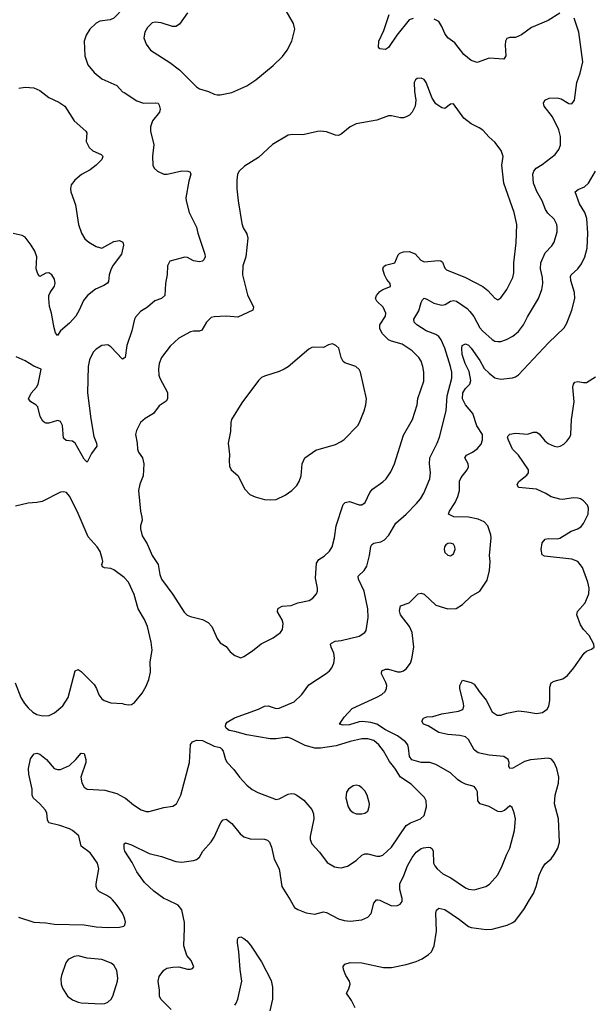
# Model space of a CAD drawing. Header units: inches. Extents: x 2057696 to 2160536, y 827480 to 1016834.
# Tile 310 of 422: x 2069293 to 2073182, y 979294 to 985955. Entities that reach past the tile are written whole.
import ezdxf

# ---------------------------------------------------------------- set-up
doc = ezdxf.new("R2010")
doc.units = ezdxf.units.IN
doc.header["$MEASUREMENT"] = 0
for name, color, linetype in [('C0967', 7, 'Continuous'), ('C0968', 7, 'Continuous'), ('C0977', 7, 'Continuous'), ('C0978', 7, 'Continuous')]:
    doc.layers.add(name, color=color, linetype=linetype)

msp = doc.modelspace()

# ---------------------------------------------------------------- linework, layer by layer
at = {"layer": 'C0967', "color": 5, "elevation": 560}
for points in [[(2070000, 979884.5), (2069989.5, 979910), (2069949.6, 979970), (2069920.9, 980000)], [(2069284.6, 979884.6), (2069390, 979850.3), (2069470, 979846), (2069530, 979835.8), (2069730, 979831.8), (2069810, 979818.5), (2069887.1, 979812.9), (2069970, 979814.9), (2069997.2, 979822.8), (2070000, 979825.3)]]:
    msp.add_lwpolyline(points, dxfattribs=at)
msp.add_lwpolyline([(2069690, 979622.4), (2069662, 979618), (2069622, 979598), (2069606.2, 979573.8), (2069575.8, 979490), (2069572.8, 979467.2), (2069574.6, 979430), (2069583, 979403), (2069616.5, 979350), (2069650, 979324.2), (2069690, 979308), (2069710, 979304.7), (2069850, 979297.1), (2069870, 979299.5), (2069890, 979308.7), (2069911.5, 979328.5), (2069923.1, 979350), (2069955.8, 979450), (2069958.3, 979470), (2069950, 979522), (2069930, 979559.3), (2069912.3, 979572.3), (2069850, 979596.3), (2069750, 979606.3)], close=True, dxfattribs=at)
at = {"layer": 'C0968', "color": 5}
for points, elevation in [([(2070000, 986038.2), (2069930, 985966.3), (2069905, 985955), (2069835.3, 985944.7), (2069810, 985932), (2069768, 985890), (2069742.4, 985850), (2069729.2, 985810), (2069733.8, 985710), (2069755.3, 985650), (2069798, 985598), (2069850, 985555.8), (2069950, 985510.4), (2069990, 985468.2), (2070000, 985461.6)], 560), ([(2069287.2, 985492.8), (2069330, 985499.5), (2069390, 985494), (2069430, 985475.6), (2069490, 985428.7), (2069558.3, 985398.3), (2069598, 985370), (2069663, 985270), (2069742, 985202), (2069748.2, 985190), (2069743.1, 985130), (2069762.6, 985090), (2069787.9, 985067.9), (2069844.2, 985044.2), (2069854.9, 985034.9), (2069857.1, 985030), (2069848.7, 985010), (2069810.3, 984970), (2069770, 984940.5), (2069712.5, 984907.5), (2069667.3, 984870), (2069642.8, 984837.2), (2069636.3, 984810), (2069639.1, 984790), (2069670, 984702), (2069690.4, 984570), (2069712.4, 984510), (2069733.7, 984473.7), (2069760.7, 984450), (2069810, 984420.3), (2069850, 984410.4), (2069930, 984454.3), (2069970, 984462), (2069990.7, 984450), (2069995.5, 984430), (2069982, 984370), (2069925.2, 984294.8), (2069911.5, 984270), (2069899, 984230), (2069894.9, 984185.1), (2069888.4, 984171.6), (2069863.7, 984156.3), (2069806.8, 984133.2), (2069751.5, 984088.5), (2069724.4, 984055.6), (2069696.5, 983990), (2069672.4, 983950), (2069630, 983901.1), (2069570.3, 983850), (2069550, 983819), (2069536, 983836), (2069526.3, 983870), (2069508, 983970), (2069494.9, 984014.9), (2069489.7, 984070), (2069491.1, 984090), (2069498.9, 984110), (2069530, 984152.7), (2069534.2, 984170), (2069530, 984200.5), (2069510, 984228.7), (2069490, 984242), (2069470, 984241), (2069430, 984218.4), (2069415.1, 984235.1), (2069404.9, 984270), (2069409.1, 984350), (2069394.9, 984390), (2069372.1, 984430), (2069330, 984483.7), (2069310, 984495.4), (2069250, 984508.9)], 540), ([(2070000, 983665.7), (2069990, 983659.5), (2069910, 983742), (2069890, 983754.5), (2069850, 983752), (2069810, 983726.6), (2069790, 983705.2), (2069766.2, 983653.8), (2069757.1, 983610), (2069753.4, 983430), (2069774.8, 983254.8), (2069796.3, 983136.3), (2069813.7, 983090), (2069815.5, 983070), (2069778.6, 983021.4), (2069750, 982962), (2069730, 982981.2), (2069669.7, 983089.7), (2069650, 983104.5), (2069608.2, 983108.2), (2069590, 983124), (2069582.9, 983210), (2069570, 983237.2), (2069550, 983243.7), (2069490, 983224.5), (2069470, 983224.5), (2069461.2, 983230), (2069450, 983239.3), (2069433, 983270), (2069416.1, 983336.1), (2069403.7, 983350), (2069369.4, 983370), (2069354, 983390), (2069371.9, 983428.1), (2069407.6, 983470), (2069417.6, 983490), (2069438, 983590), (2069390, 983611.5), (2069330, 983647.8), (2069270, 983674.7)], 560), ([(2070000, 982182), (2069930, 982232.7), (2069910, 982242.7), (2069866.8, 982246.8), (2069853.6, 982253.6), (2069849.4, 982269.4), (2069855.1, 982290), (2069852.7, 982310), (2069838.3, 982358.3), (2069818, 982390), (2069756.3, 982456.3), (2069681.4, 982630), (2069630, 982732), (2069610, 982755.6), (2069590, 982760.7), (2069570, 982758.4), (2069444.9, 982695.1), (2069410, 982688.2), (2069350, 982684.7), (2069264.7, 982664.7)], 580), ([(2069262.7, 981470), (2069302.2, 981370), (2069325, 981330), (2069350, 981299.1), (2069381.5, 981270), (2069410, 981254), (2069450, 981245.2), (2069492.9, 981247.1), (2069530, 981266.4), (2069585.8, 981314.2), (2069620.4, 981370), (2069669, 981551), (2069690, 981559.5), (2069710, 981546.7), (2069796.6, 981456.6), (2069813.1, 981430), (2069830, 981388), (2069850, 981361.3), (2069865.5, 981350), (2069910, 981334), (2069988.3, 981328.3), (2070000, 981325.7)], 580), ([(2069920.9, 980000), (2069910, 980011.5), (2069883.7, 980030), (2069834.3, 980054.3), (2069818.7, 980070), (2069811.1, 980090), (2069811.1, 980110), (2069828, 980210), (2069819.7, 980250), (2069770, 980319.6), (2069710, 980364.5), (2069693.5, 980433.5), (2069651.3, 980470), (2069630, 980481.4), (2069564.7, 980504.7), (2069490, 980522.9), (2069481, 980541), (2069477.4, 980590), (2069466.6, 980610), (2069430, 980651.3), (2069385.6, 980690), (2069378, 980710), (2069378.5, 980750), (2069356.1, 980850), (2069353.3, 980890), (2069365.6, 980954.4), (2069382, 980978), (2069392, 980988), (2069410, 980993.4), (2069430, 980985.5), (2069474, 980950), (2069526.8, 980890), (2069550, 980882.4), (2069570, 980882.4), (2069630, 980910.3), (2069673, 980950), (2069710, 980992.7), (2069730, 980990.8), (2069740.8, 980950), (2069741.2, 980930), (2069707.6, 980830), (2069712.9, 980792.9), (2069730, 980762.4), (2069750, 980749.3), (2069870, 980742.4), (2069950, 980720.2), (2070000, 980693)], 560), ([(2070000, 980348.5), (2069999.6, 980350), (2070000, 980361)], 540)]:
    msp.add_lwpolyline(points, dxfattribs=dict(at, elevation=elevation))
at = {"layer": 'C0977', "color": 5}
for points, elevation in [([(2070319, 979259), (2070248.2, 979330), (2070239.7, 979350), (2070239.7, 979390), (2070231.1, 979450), (2070238.2, 979481.8), (2070270, 979524.9), (2070290, 979537.6), (2070330, 979545.3), (2070370, 979546.7), (2070430, 979530.8), (2070449.1, 979530.9), (2070464, 979536), (2070472.3, 979547.7), (2070454, 979590), (2070425.4, 979625.4), (2070403.6, 979690), (2070409.8, 979810), (2070407.7, 979847.7), (2070390, 979934), (2070364.9, 979964.9), (2070290.7, 980000)], 540), ([(2071123.1, 980000), (2071154, 979950), (2071174.9, 979934.9), (2071231.9, 979911.9), (2071290, 979904.4), (2071350, 979919.3), (2071370, 979914.4), (2071450, 979873.4), (2071490, 979862), (2071530, 979857.6), (2071610, 979866.7), (2071650, 979883), (2071671.8, 979908.2), (2071690, 979978.8), (2071708.9, 980000)], 540), ([(2071564, 979270), (2071540.1, 979320.1), (2071505.2, 979370), (2071521.2, 979398.8), (2071529.6, 979430), (2071526, 979450), (2071501.6, 979490), (2071485.6, 979530), (2071483.7, 979550), (2071494.5, 979565.5), (2071530, 979576.4), (2071610, 979575.8), (2071756.2, 979543.8), (2071810, 979543.1), (2071910, 979563.2), (2071976.3, 979583.7), (2072018, 979602), (2072061, 979630), (2072081.4, 979650), (2072098, 979690), (2072113.8, 979790), (2072108.8, 979911.2), (2072114.5, 979930), (2072130, 979945.5), (2072170, 979934.6), (2072270, 979867.3), (2072330, 979821), (2072350, 979813.4), (2072450, 979799.7), (2072490, 979801.5), (2072593.6, 979830), (2072630, 979846.7), (2072650, 979861.5), (2072704.4, 979935.6), (2072743.7, 980000)], 520), ([(2071717.8, 980000), (2071730, 979998), (2071810, 979961.3), (2071850, 979962.3), (2071868.5, 979971.5), (2071881.6, 979990), (2071881.8, 980000)], 540), ([(2070000, 979825.3), (2070005.2, 979830), (2070009.3, 979850), (2070006, 979870), (2070000, 979884.5)], 560), ([(2070750, 979288.8), (2070758.7, 979301.3), (2070769.8, 979330), (2070796.8, 979450), (2070785.6, 979530), (2070776.9, 979650), (2070766.6, 979710), (2070767.2, 979732.8), (2070773.2, 979746.8), (2070790, 979750.7), (2070810, 979739.1), (2070830, 979724), (2070854.9, 979694.9), (2070930, 979580.7), (2070995.3, 979455.3), (2071003.6, 979410), (2071003.6, 979330), (2070985.4, 979250)], 520)]:
    msp.add_lwpolyline(points, dxfattribs=dict(at, elevation=elevation))
at = {"layer": 'C0978', "color": 5}
for points, elevation in [([(2070000, 980693), (2070008.4, 980688.4), (2070062.8, 980642.8), (2070116.3, 980610), (2070150, 980597.4), (2070170, 980598.3), (2070270, 980625.7), (2070330, 980634), (2070353.6, 980650), (2070384.2, 980710), (2070442.9, 980930), (2070450, 981051.3), (2070464, 981070), (2070490, 981082), (2070530, 981078.4), (2070610, 981040.4), (2070650, 981030.6), (2070660.7, 981020.7), (2070670, 981006), (2070685.8, 980950), (2070698.3, 980930), (2070742.7, 980882.7), (2070780.9, 980830), (2070830, 980776.4), (2070866.3, 980746.3), (2070906.1, 980726.1), (2071030, 980680.8), (2071050, 980683.2), (2071110, 980715.3), (2071130, 980719.5), (2071150, 980717.1), (2071170, 980708.2), (2071216.2, 980676.2), (2071270, 980613), (2071282.8, 980582.8), (2071283.2, 980550), (2071259, 980430), (2071259.6, 980410), (2071270, 980379.1), (2071322.6, 980322.6), (2071373.7, 980253.7), (2071424.7, 980224.7), (2071450, 980218.9), (2071470, 980216.9), (2071511.5, 980228.5), (2071570, 980266), (2071610, 980302.6), (2071630, 980311.6), (2071650, 980311.5), (2071710, 980296), (2071730, 980296.5), (2071750, 980303.7), (2071810, 980357.1), (2071910, 980503.6), (2071939, 980521), (2072006, 980550), (2072030, 980570.8), (2072047.6, 980630), (2072043.6, 980670), (2072032.2, 980692.2), (2071943.6, 980783.6), (2071871.1, 980831.1), (2071832, 980892), (2071796.3, 980936.3), (2071755.1, 981010), (2071723.1, 981050), (2071690, 981078.9), (2071650, 981090.6), (2071610, 981089), (2071530, 981071.4), (2071436.3, 981043.7), (2071330, 981027.5), (2071290, 981027.5), (2071224.5, 981044.5), (2071130, 981092.5), (2071110, 981098.5), (2071090, 981099.5), (2071029, 981089), (2070989, 981089), (2070830, 981117.8), (2070750, 981140.7), (2070710, 981146), (2070690, 981162), (2070686.3, 981173.7), (2070689, 981190), (2070697.2, 981202.8), (2070747.3, 981232.7), (2070909.7, 981290.3), (2070950, 981310.4), (2070974.2, 981314.2), (2071030, 981294.4), (2071050, 981298.4), (2071150, 981340.5), (2071202, 981390), (2071250, 981454.9), (2071367.5, 981532.5), (2071389.5, 981550), (2071405.1, 981570), (2071418.8, 981601.2), (2071424.6, 981635.4), (2071419.8, 981670), (2071401.1, 981710), (2071396.9, 981730), (2071403.1, 981736.9), (2071429.2, 981750), (2071470, 981755.2), (2071590, 981784.4), (2071629.3, 981810), (2071637.4, 981822.6), (2071651, 981910), (2071649.7, 981970.3), (2071625.2, 982090), (2071586.6, 982170), (2071583.5, 982190), (2071624.7, 982230), (2071642.4, 982257.6), (2071661.7, 982330), (2071669.7, 982390.3), (2071676.3, 982403.7), (2071690, 982414), (2071737.2, 982422.7), (2071763.3, 982436.7), (2071791.2, 982468.8), (2071839.5, 982550), (2071910, 982610.3), (2071978.6, 982681.4), (2072006.3, 982713.7), (2072027.6, 982752.4), (2072069.8, 982850), (2072074.6, 982890), (2072067.9, 982950), (2072069.8, 982990), (2072119.1, 983090), (2072134, 983130), (2072179.8, 983310), (2072187.1, 983410), (2072218.3, 983530), (2072217.2, 983570), (2072208.7, 983610), (2072170, 983733), (2072145.6, 983790), (2072130, 983811.5), (2072110, 983826), (2072043.8, 983850), (2071980.5, 983890), (2071964, 983910), (2071961, 983930), (2071995, 983985), (2072010, 984043), (2072020.2, 984059.8), (2072030, 984070.2), (2072050, 984064.2), (2072097.4, 984037.4), (2072150, 984023.5), (2072172.4, 984027.6), (2072210, 984050.2), (2072230, 984055.8), (2072250, 984050.2), (2072321, 984001), (2072341, 983981), (2072366.2, 983946.2), (2072406.5, 983870), (2072426, 983850), (2072490, 983791.4), (2072510, 983780.8), (2072530, 983777.7), (2072550, 983778.3), (2072587.9, 983792.1), (2072630, 983813.7), (2072670, 983845.3), (2072703.1, 983890), (2072730, 983946), (2072805.1, 984070), (2072827, 984130), (2072833.6, 984170), (2072831.4, 984210), (2072817.3, 984270), (2072821, 984310), (2072850, 984378), (2072895.3, 984424.7), (2072909.7, 984450), (2072930, 984521), (2072931.7, 984550), (2072928.4, 984570), (2072910, 984605.1), (2072867.2, 984647.2), (2072851.1, 984670), (2072828.9, 984728.9), (2072792.9, 984792.9), (2072771.1, 984850), (2072766.3, 984910), (2072773.6, 984930), (2072789.8, 984950.2), (2072830, 984975.3), (2072917.2, 985042.8), (2072942, 985078), (2072952.6, 985107.4), (2072954.1, 985165.9), (2072943.2, 985210), (2072898.3, 985298.3), (2072842.6, 985370), (2072838.9, 985390), (2072847.6, 985410), (2072876, 985424), (2072930, 985426.7), (2072958.9, 985418.9), (2073010, 985387.6), (2073030, 985384.9), (2073047.3, 985410), (2073065.1, 985530), (2073087, 985593), (2073105.8, 985670), (2073078.3, 985870), (2073045.6, 985965.6)], 560), ([(2070430, 986000.5), (2070375.2, 985924.8), (2070350, 985909.8), (2070328.4, 985908.4), (2070250, 985934.2), (2070210, 985937.4), (2070190, 985932.8), (2070157.5, 985902.5), (2070139.5, 985870), (2070132.5, 985832.5), (2070148.5, 985790), (2070178.4, 985750), (2070310, 985664.9), (2070375.8, 985615.8), (2070490, 985501.3), (2070510, 985486.7), (2070571.3, 985470), (2070610, 985450.8), (2070630, 985446), (2070650, 985447.3), (2070730, 985463.1), (2070830, 985507.4), (2070890.7, 985549.3), (2071010, 985645.3), (2071073.1, 985706.9), (2071104.7, 985750), (2071135.6, 985810), (2071154.7, 985890), (2071147.3, 985930), (2071096.1, 986016.1)], 580), ([(2071956.2, 985963.8), (2071930, 985954.7), (2071846, 985850), (2071790, 985766), (2071770, 985753.2), (2071730, 985759), (2071721.2, 985770), (2071724.2, 985810), (2071757.6, 985882.4), (2071794.3, 985990)], 560), ([(2072950, 986000.4), (2072870.5, 985949.5), (2072757.8, 985902.2), (2072690, 985853.2), (2072650, 985835.3), (2072610, 985835.3), (2072590, 985828), (2072581, 985810), (2072578, 985782), (2072582.8, 985710), (2072570, 985689.2), (2072470, 985696), (2072390, 985664.5), (2072350, 985679.6), (2072300.1, 985720.1), (2072238.9, 985798.9), (2072190, 985832.3), (2072170, 985861.2), (2072149.8, 985909.8), (2072130, 985943.7), (2072098.3, 985958.3)], 560), ([(2070000, 985461.6), (2070085.4, 985405.4), (2070130.3, 985390.3), (2070213.4, 985393.4), (2070230.3, 985390.3), (2070238, 985378), (2070244.2, 985350), (2070238.7, 985330), (2070191.7, 985270), (2070177.8, 985230), (2070179.1, 985199.1), (2070201.1, 985110), (2070192.7, 985032.7), (2070194, 984970), (2070202.8, 984950), (2070226, 984930), (2070270, 984910.6), (2070290.6, 984910.6), (2070390, 984932.9), (2070432, 984930), (2070445.2, 984925.2), (2070450, 984918), (2070452.2, 984910), (2070437.8, 984862.2), (2070418.7, 984750), (2070420.3, 984730), (2070441.3, 984650), (2070490, 984551), (2070498.3, 984510), (2070546, 984370), (2070548.4, 984351.6), (2070540.7, 984330), (2070530, 984322), (2070510, 984317.6), (2070470, 984323.6), (2070430, 984345.6), (2070410, 984349.6), (2070310, 984321.2), (2070293, 984290), (2070292.2, 984232.2), (2070279.6, 984170), (2070276.4, 984090), (2070254, 984070), (2070207.8, 984052.3), (2070157.3, 984010), (2070110, 983980.7), (2070077.6, 983942.4), (2070070, 983929.2), (2070052.2, 983850), (2070018.8, 983750), (2070006.8, 983670), (2070000, 983665.7)], 560), ([(2071881.8, 980000), (2071882, 980010), (2071865.1, 980070), (2071866, 980110), (2071894.1, 980165.9), (2071917.3, 980230), (2071950, 980287.6), (2071977.7, 980322.3), (2072010, 980347.9), (2072026.5, 980353.5), (2072057.4, 980357.4), (2072074.2, 980354.2), (2072085.5, 980345.5), (2072092.1, 980330), (2072094.7, 980250), (2072102.4, 980230), (2072119.5, 980210), (2072157.7, 980177.7), (2072212.2, 980150), (2072310, 980081.3), (2072330, 980072), (2072370, 980068.9), (2072448.2, 980091.8), (2072472.2, 980107.7), (2072529.4, 980170), (2072559.6, 980230), (2072589.7, 980310.3), (2072610, 980351), (2072641.6, 980470), (2072649.5, 980550), (2072640.7, 980590), (2072626.3, 980626.3), (2072610, 980637.2), (2072573.8, 980606.2), (2072550, 980596.9), (2072530, 980597.4), (2072470, 980632.7), (2072410.8, 980650.8), (2072395.1, 980670), (2072390.7, 980730.7), (2072383.5, 980750), (2072370, 980767.6), (2072310, 980784.5), (2072278.8, 980798.8), (2072255.7, 980815.7), (2072210, 980861), (2072110, 980916), (2072069.8, 980929.8), (2072010, 980929.9), (2071948.1, 980948.1), (2071930.8, 980970), (2071925.8, 981030), (2071919.7, 981050), (2071905.4, 981070), (2071849.8, 981110), (2071770, 981150.9), (2071710, 981188.9), (2071670, 981201.6), (2071613.3, 981206.7), (2071590, 981204.7), (2071524.8, 981184.8), (2071482.7, 981182.7), (2071458, 981190), (2071490, 981237), (2071543.7, 981296.3), (2071710, 981371.6), (2071744.5, 981390), (2071767.6, 981410), (2071776.9, 981430), (2071777.2, 981450), (2071771.6, 981471.6), (2071743, 981530), (2071743.7, 981550), (2071770, 981561.1), (2071790, 981561.7), (2071850, 981543.6), (2071870, 981542.6), (2071890.8, 981549.2), (2071910, 981563.8), (2071938.3, 981601.7), (2071948.2, 981631.8), (2071960.4, 981710), (2071949.8, 981810), (2071930.5, 981850.5), (2071871.2, 981930), (2071863.8, 981956.2), (2071870, 981990.7), (2071930, 982010.5), (2071990, 982070.7), (2072010, 982075.5), (2072030, 982068), (2072110, 981993.7), (2072190, 981970.3), (2072248, 981972), (2072290, 981999.3), (2072350, 982055.8), (2072407, 982090), (2072456.6, 982163.4), (2072473, 982230), (2072476.9, 982290), (2072473.6, 982330), (2072483.6, 982450), (2072481.6, 982470), (2072462, 982530), (2072437.8, 982557.8), (2072395.8, 982575.8), (2072330, 982589.7), (2072232.5, 982592.5), (2072196.2, 982610), (2072202.6, 982630), (2072241.4, 982690), (2072259.8, 982730), (2072269.7, 982770), (2072270, 982834), (2072281.8, 982858.2), (2072322, 982910), (2072331.6, 982930), (2072327.8, 982950), (2072305.1, 982990), (2072317, 983010), (2072358.4, 983030), (2072390, 983052.4), (2072415.5, 983084.5), (2072426.4, 983113.6), (2072425.3, 983150), (2072386.6, 983206.6), (2072359.1, 983290), (2072310.5, 983350), (2072289.3, 983390), (2072292.1, 983430), (2072310, 983459.7), (2072338.9, 983490), (2072345.6, 983514.4), (2072334.9, 983574.9), (2072308.4, 983630), (2072289, 983690), (2072285.1, 983730), (2072288.3, 983750), (2072310, 983761.3), (2072330, 983752.9), (2072350, 983734), (2072407.2, 983650), (2072436.5, 983596.5), (2072470, 983563.2), (2072510, 983533.4), (2072550, 983523.5), (2072627.9, 983532.1), (2072650, 983538.3), (2072670, 983552.2), (2072871.2, 983770), (2072978.7, 983870), (2072997, 983903), (2073031.2, 983990), (2073051, 984069), (2073048.6, 984110), (2073023.5, 984190), (2073021.7, 984218.3), (2073025.6, 984230), (2073071.6, 984270), (2073096.3, 984303.7), (2073118.3, 984350), (2073134.7, 984410), (2073138.5, 984510), (2073131, 984610), (2073118.7, 984650), (2073082.2, 984710), (2073052.3, 984790), (2073072.8, 984807.2), (2073115.1, 984824.9), (2073142.9, 984850), (2073189.5, 984930)], 540), ([(2072743.7, 980000), (2072770, 980043), (2072788.9, 980091.1), (2072810, 980167.3), (2072830, 980213.4), (2072850, 980245.5), (2072890, 980279.1), (2072910, 980307.3), (2072936.2, 980350), (2072947.6, 980390), (2072939.8, 980550), (2072913.3, 980650), (2072917.6, 980710), (2072939.6, 980790), (2072941.3, 980830), (2072928.4, 980890), (2072911, 980930), (2072892, 980952), (2072870, 980959.3), (2072750, 980948.7), (2072710, 980936.7), (2072630, 980892.1), (2072610, 980888.4), (2072604.2, 980904.2), (2072606.3, 980930), (2072600.3, 980950), (2072570, 980969.9), (2072470, 980979.3), (2072395.3, 980995.3), (2072370, 981015.1), (2072330, 981084.7), (2072310, 981102.6), (2072272.5, 981112.5), (2072190, 981118.4), (2072130, 981133.3), (2072058, 981178), (2072026.6, 981190), (2072016, 981210), (2072026, 981230), (2072050, 981238.4), (2072090, 981241.1), (2072150, 981258.3), (2072263.5, 981276.5), (2072291.8, 981288.2), (2072299.1, 981310), (2072296.4, 981330), (2072271.3, 981430), (2072271.8, 981450), (2072290, 981486), (2072350, 981470.7), (2072370, 981458.8), (2072402.4, 981410), (2072451, 981351), (2072490, 981273), (2072526, 981250), (2072550, 981250.4), (2072590, 981263.1), (2072670, 981278.4), (2072726.8, 981273.2), (2072790, 981260.8), (2072832.3, 981267.7), (2072864.2, 981290), (2072875.1, 981310), (2072881.5, 981350), (2072881.5, 981438.5), (2072891.3, 981468.7), (2072910, 981480.4), (2072970, 981497), (2073001.5, 981518.5), (2073043.6, 981570), (2073113.2, 981670), (2073130, 981684), (2073163.2, 981696.8), (2073182, 981710), (2073179, 981730), (2073146.6, 981790), (2073110, 981829.5), (2073090, 981860.9), (2073064.2, 981930), (2073069.2, 981950.8), (2073120.4, 982010), (2073145.4, 982070), (2073146.9, 982110), (2073138.9, 982150), (2073101.8, 982250), (2073070, 982288.7), (2073030, 982305.8), (2072844.9, 982324.9), (2072830, 982334), (2072821.6, 982370), (2072830, 982416), (2072850, 982440.5), (2072870, 982444.4), (2072930, 982443.1), (2072950, 982447.6), (2073024.9, 982495.1), (2073070, 982510.4), (2073093.2, 982526.8), (2073110, 982547.7), (2073140.4, 982610), (2073142.8, 982650), (2073136.2, 982670), (2073110, 982699.8), (2073090, 982712.7), (2073070, 982718.7), (2073038.9, 982721.1), (2072970, 982709.5), (2072950, 982712), (2072890, 982727.3), (2072853.2, 982750), (2072790, 982779.7), (2072668.7, 982790), (2072661.2, 982810), (2072672.3, 982830), (2072725.5, 982874.5), (2072736.3, 982890), (2072737.7, 982910), (2072670, 983009.7), (2072628.9, 983050), (2072600.5, 983110), (2072595.1, 983130), (2072599.3, 983140.7), (2072610, 983150.7), (2072650, 983157.3), (2072729.5, 983150.5), (2072770, 983165.5), (2072790, 983165.5), (2072810, 983152.7), (2072847.1, 983107.1), (2072870, 983088.9), (2072910, 983070.3), (2072930, 983066.5), (2072950.7, 983069.3), (2072976, 983084), (2072996.5, 983103.5), (2073016.3, 983130), (2073023.5, 983150), (2073028.4, 983250), (2073046, 983370), (2073038, 983470), (2073040.7, 983490), (2073050, 983504), (2073070, 983508.2), (2073110, 983500.3), (2073130, 983501.3), (2073190, 983538)], 520), ([(2070000, 981325.7), (2070030, 981319.1), (2070050, 981322.8), (2070070, 981336), (2070122, 981398), (2070150, 981446.8), (2070167.7, 981492.3), (2070178, 981542), (2070177.3, 981610), (2070190.7, 981690), (2070184, 981744), (2070157.7, 981850), (2070137.8, 981897.8), (2070094.7, 981970), (2070067.2, 982067.2), (2070029.5, 982149.5), (2070001.2, 982181.2), (2070000, 982182)], 580), ([(2070000, 980361), (2070000.7, 980379.3), (2070010, 980386.8), (2070050, 980374), (2070170, 980315.3), (2070254.1, 980294.1), (2070350, 980259.6), (2070390, 980255.5), (2070470, 980266.4), (2070490, 980272.7), (2070509.5, 980290), (2070534, 980330), (2070590, 980394), (2070610, 980424), (2070655.2, 980524.8), (2070670, 980542), (2070690, 980545.5), (2070730, 980517.1), (2070786.6, 980446.6), (2070810, 980428), (2070853.8, 980413.8), (2070950, 980412.4), (2070970, 980404.9), (2070984.9, 980390), (2070997.8, 980357.7), (2071015.3, 980275.2), (2071050.3, 980210), (2071067.6, 980090), (2071123.1, 980000)], 540), ([(2070290.7, 980000), (2070270, 980009.8), (2070200.5, 980060.5), (2070137.2, 980117.2), (2070086.9, 980190), (2070054.4, 980254.4), (2070005.1, 980330), (2070000, 980348.5)], 540), ([(2071708.9, 980000), (2071710, 980001.3), (2071717.8, 980000)], 540)]:
    msp.add_lwpolyline(points, dxfattribs=dict(at, elevation=elevation))
for points, elevation in [([(2072010, 985560.5), (2071983.4, 985556.6), (2071971.7, 985548.3), (2071963.1, 985530), (2071965.3, 985470), (2071974, 985410), (2071970.4, 985370), (2071950, 985329.4), (2071930.6, 985310), (2071910, 985298.4), (2071890, 985291.6), (2071870, 985291.5), (2071810, 985305.6), (2071790, 985305.6), (2071710, 985275.1), (2071570, 985249.6), (2071530.8, 985230), (2071470, 985180.7), (2071450, 985171.8), (2071430, 985174), (2071370, 985197.6), (2071330, 985200.7), (2071310, 985199.5), (2071210, 985175.1), (2071142, 985178), (2071110, 985174), (2071004, 985110), (2070910, 985022.9), (2070815.8, 984964.2), (2070779.1, 984930), (2070768.2, 984910), (2070763.8, 984870), (2070763.1, 984810), (2070772, 984730), (2070796.7, 984576.7), (2070806.7, 984546.7), (2070830, 984506.8), (2070836.4, 984476.4), (2070824.7, 984350), (2070803.6, 984290), (2070800.3, 984230), (2070834.1, 984094.1), (2070876.5, 984010), (2070872.4, 983990), (2070770, 983942.3), (2070690, 983948.5), (2070610, 983945.4), (2070590, 983940.5), (2070557.6, 983910), (2070525.3, 983854.7), (2070510, 983848.2), (2070470, 983848.4), (2070450, 983843.1), (2070370, 983800.5), (2070312.9, 983747.1), (2070253.4, 983670), (2070238.3, 983630), (2070232.9, 983590), (2070234.9, 983550), (2070241.1, 983530), (2070292.7, 983432.7), (2070294.3, 983390), (2070284.5, 983375.5), (2070238, 983342), (2070199.3, 983290), (2070142.7, 983257.3), (2070110.4, 983230), (2070083, 983177), (2070077.8, 983150), (2070088.9, 983090), (2070090.4, 983050), (2070097.1, 983030), (2070124.9, 982990), (2070132.6, 982950), (2070128.2, 982870), (2070106.9, 982813.1), (2070097.1, 982770), (2070111.7, 982630), (2070121.1, 982590), (2070122, 982570), (2070110.5, 982530), (2070110.6, 982510), (2070123.4, 982463.4), (2070155.5, 982410), (2070190.7, 982330), (2070230.7, 982270), (2070241.1, 982201.1), (2070253.4, 982170), (2070330, 982066.8), (2070406.4, 981946.4), (2070427.8, 981927.8), (2070450, 981917.1), (2070530, 981897.1), (2070570, 981877.1), (2070594, 981850), (2070628.9, 981768.9), (2070650, 981738.8), (2070690, 981714.8), (2070718.6, 981678.6), (2070750, 981653), (2070790, 981638.8), (2070810, 981646.8), (2070870, 981685.5), (2070927, 981733), (2071010, 981772.7), (2071057.6, 981810), (2071071.3, 981830), (2071077.4, 981870), (2071070, 981896), (2071038, 981950), (2071041.2, 981970), (2071045.8, 981974.2), (2071070, 981988), (2071130, 981993), (2071175.3, 982010), (2071253, 982027), (2071278, 982042), (2071302.7, 982070), (2071309.5, 982090), (2071309.6, 982110), (2071296.4, 982176.4), (2071302.2, 982277.8), (2071317.2, 982302.7), (2071353.2, 982326.8), (2071390, 982360.5), (2071407.6, 982390), (2071424.7, 982450), (2071434.3, 982530), (2071483.6, 982676.4), (2071496, 982690), (2071524.7, 982695.3), (2071590, 982672.8), (2071610, 982673.1), (2071632.2, 982690), (2071664, 982756), (2071681.4, 982778.6), (2071752.1, 982827.9), (2071774.5, 982850), (2071804.4, 982895.6), (2071829.8, 982950.2), (2071890, 983144.4), (2071952.2, 983250), (2071982.4, 983350), (2071988.4, 983391.6), (2072028.7, 983510), (2072028.6, 983570), (2072022.7, 983610), (2072010, 983644.5), (2071994, 983670), (2071950, 983714.7), (2071880.9, 983760.9), (2071810, 983779.5), (2071788.7, 983790), (2071748.8, 983830), (2071730, 983862.9), (2071731.4, 983890), (2071769.8, 983950), (2071772.1, 983970), (2071754.2, 984010), (2071709.7, 984050), (2071701, 984070), (2071707.8, 984090), (2071730, 984115.6), (2071750, 984128.9), (2071802, 984150), (2071801.2, 984170), (2071777.8, 984197.8), (2071761.5, 984230), (2071751.5, 984268.5), (2071756.6, 984283.4), (2071770, 984294), (2071832, 984310), (2071855.3, 984364.7), (2071865.2, 984374.8), (2071890, 984383.6), (2071930, 984386.7), (2071970.1, 984370.1), (2072007.9, 984327.9), (2072030, 984317.5), (2072126.9, 984326.9), (2072143, 984323), (2072154.2, 984314.2), (2072170, 984273.4), (2072182.6, 984262.6), (2072310, 984211.2), (2072428.7, 984150), (2072462.3, 984122.3), (2072510, 984070.4), (2072530, 984059.1), (2072550, 984073), (2072590.7, 984129.3), (2072631, 984210), (2072638.2, 984241.8), (2072637.8, 984310), (2072654.1, 984445.9), (2072658.2, 984570), (2072639, 984650), (2072569, 984850), (2072556, 984970), (2072564.4, 985030), (2072552.6, 985070), (2072510, 985127.6), (2072470, 985160.5), (2072427.3, 985207.3), (2072403.9, 985223.9), (2072350, 985249.8), (2072299.7, 985290), (2072230, 985386.6), (2072210, 985384.5), (2072170, 985354), (2072150, 985358.7), (2072110, 985385.1), (2072085.3, 985425.3), (2072044.7, 985530), (2072030, 985549.6)], 580), ([(2071410, 983761.3), (2071384.4, 983755.6), (2071350, 983736.9), (2071290, 983740.5), (2071270, 983737.4), (2071250, 983726.6), (2071110, 983607.1), (2071083.8, 983590), (2071050, 983574.5), (2070950, 983544.5), (2070930, 983534.5), (2070910, 983514), (2070797.4, 983362.6), (2070727.2, 983250), (2070722, 983230), (2070720.4, 983170), (2070703.7, 983090), (2070713, 983013), (2070710.3, 982970), (2070713.7, 982933.7), (2070723.8, 982910), (2070770, 982870.6), (2070818, 982778), (2070850, 982743), (2070886.3, 982726.3), (2070950.3, 982710.3), (2070990, 982706), (2071030, 982709.1), (2071090, 982738.5), (2071136.3, 982770), (2071170, 982803.7), (2071185.3, 982830), (2071199.2, 982870), (2071205.4, 982950), (2071223.6, 982990), (2071297.1, 983042.9), (2071430, 983082.3), (2071470, 983100.9), (2071490, 983116), (2071581.1, 983210), (2071593.1, 983230), (2071624.1, 983310), (2071636.4, 983350), (2071640.4, 983390), (2071599.1, 983570), (2071590, 983589.4), (2071567.3, 983610), (2071493.8, 983633.8), (2071482.9, 983642.9), (2071469.3, 983669.3), (2071453.8, 983733.8), (2071431.9, 983751.9)], 620), ([(2072210, 982414.3), (2072190, 982411.3), (2072178.3, 982401.7), (2072168.9, 982390), (2072165.3, 982370), (2072170.4, 982350), (2072190, 982333.7), (2072210, 982329.2), (2072230, 982341.3), (2072241.5, 982370), (2072239.1, 982390), (2072230, 982407)], 560), ([(2071570, 980776.2), (2071550, 980771.6), (2071519.3, 980750), (2071505.3, 980730), (2071500.3, 980690), (2071517.4, 980630), (2071530, 980608.5), (2071550, 980592.2), (2071570, 980583.7), (2071610, 980582.4), (2071630, 980586.4), (2071650, 980600.7), (2071659.6, 980630), (2071660.5, 980650), (2071644.2, 980710), (2071630, 980738), (2071610, 980759.5), (2071590, 980771.8)], 580)]:
    msp.add_lwpolyline(points, close=True, dxfattribs=dict(at, elevation=elevation))

doc.saveas('drawing.dxf')
